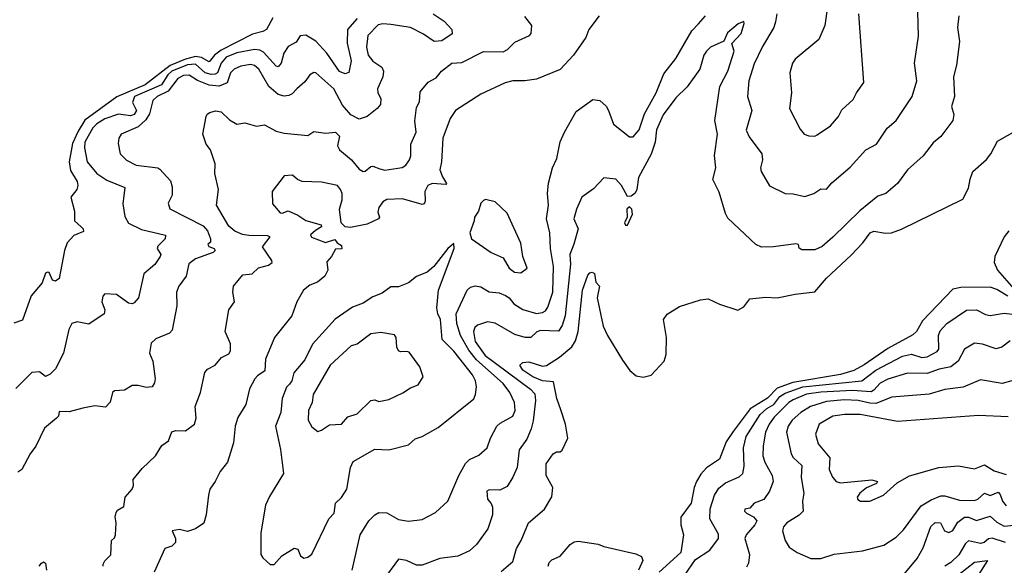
# Model space of a CAD drawing. Extents: x 1552033 to 1694788, y 811965 to 917215.
# Tile 288 of 632: x 1605464 to 1610456, y 888540 to 891305. Entities that reach past the tile are written whole.
import ezdxf

# ---------------------------------------------------------------- set-up
doc = ezdxf.new("R2010")
doc.units = 0

msp = doc.modelspace()

# ---------------------------------------------------------------- linework, layer by layer
at = {"layer": '0CON20XD'}
for points in [[(1606748, 891315), (1606714.7, 891255.3), (1606696.7, 891245), (1606645, 891230.9), (1606485, 891149.8), (1606451.4, 891125), (1606425, 891091.2), (1606385, 891114.2), (1606355, 891118), (1606305, 891105.1), (1606227, 891073), (1606101, 890975), (1605956, 890914), (1605795, 890796.2), (1605759.7, 890740.3), (1605732.5, 890677.5), (1605714.7, 890585), (1605721.4, 890541.4), (1605755.6, 890485), (1605758.6, 890465), (1605753.1, 890445), (1605722.5, 890405), (1605741.5, 890335), (1605741.4, 890285), (1605775.5, 890255.5), (1605786, 890245), (1605788, 890232), (1605739.3, 890210.7), (1605705, 890173.8), (1605692, 890135), (1605665, 889993.3), (1605645, 889980), (1605630, 889985), (1605613.3, 890023.3), (1605605, 890026), (1605595, 890020), (1605578.7, 889971.3), (1605522.7, 889905), (1605477.9, 889782.1), (1605435, 889766.5)], [(1607175, 891311.9), (1607125.3, 891255), (1607124.7, 891185.3), (1607143.9, 891096.1), (1607132.7, 891037.3), (1607115, 891030), (1607085, 891042), (1607021.2, 891135), (1606966.3, 891196.3), (1606915, 891227.3), (1606885.9, 891224.1), (1606865, 891190.8), (1606825, 891170), (1606803.8, 891135), (1606790, 891085), (1606775, 891066.4), (1606765, 891070), (1606700.4, 891140.4), (1606680.9, 891150.9), (1606655, 891154.5), (1606565, 891136.5), (1606511.2, 891115), (1606485.2, 891085), (1606466.7, 891035), (1606455, 891028.4), (1606435, 891027.2), (1606405, 891036.2), (1606355, 891080.4), (1606315, 891075.9), (1606235, 891044.2), (1606214.5, 891025), (1606183.2, 890975), (1606045.8, 890915), (1606035.2, 890885), (1606056.2, 890845), (1606045, 890823.9), (1606025, 890817.4), (1605965, 890825.5), (1605895, 890803.3), (1605855, 890777.7), (1605835, 890757), (1605794.3, 890685), (1605792.5, 890655), (1605805.5, 890585), (1605854.6, 890525), (1605905, 890491.9), (1605997.1, 890455), (1605987.6, 890372.4), (1605997.7, 890307.7), (1606015, 890273.1), (1606081.6, 890241.6), (1606203, 890213), (1606201.1, 890195), (1606165, 890156.5), (1606161.1, 890145), (1606179.4, 890115), (1606176.7, 890105), (1606148.5, 890065), (1606092.6, 890017.4), (1606065.8, 889895), (1606045, 889869.4), (1606035, 889864.5), (1606015, 889869.1), (1605955, 889912.7), (1605895, 889915.6), (1605886.2, 889903.8), (1605880.9, 889875), (1605895.8, 889835), (1605892, 889815), (1605815, 889761.4), (1605755, 889774.6), (1605728.1, 889765), (1605713.1, 889735), (1605685.3, 889614.7), (1605645, 889535.7), (1605618.3, 889508.3), (1605595, 889496.2), (1605565, 889520), (1605525, 889516.7), (1605445, 889435.7)], [(1607560.5, 891335), (1607616.9, 891296.9), (1607655.8, 891255), (1607656.5, 891233.5), (1607605, 891198.4), (1607565.3, 891195.3), (1607512, 891232), (1607445, 891264.8), (1607345, 891281.1), (1607305, 891283.8), (1607281.4, 891278.6), (1607229.2, 891225), (1607222.4, 891165), (1607231.4, 891125), (1607255, 891095.5), (1607300.8, 891065), (1607308.9, 891045), (1607304.5, 891015), (1607277.3, 890955), (1607279.7, 890935), (1607295.3, 890905), (1607292.5, 890875), (1607275.8, 890854.2), (1607225.5, 890814.5), (1607185, 890800.4), (1607142.8, 890822.8), (1607101.2, 890871.2), (1607057.3, 890955), (1606965, 891035.6), (1606955, 891036.9), (1606935, 891025.6), (1606909.5, 890990.5), (1606869.5, 890955), (1606845, 890928.8), (1606829.1, 890920.9), (1606805, 890918), (1606775, 890926.3), (1606727.3, 890967.3), (1606676.5, 891055), (1606655, 891073.5), (1606635, 891078.8), (1606585, 891070), (1606551.1, 891055), (1606533, 891035), (1606516.7, 890985), (1606475, 890968.2), (1606425, 890972.7), (1606366.3, 890996.3), (1606323.4, 891023.4), (1606295, 891023), (1606265, 891007.5), (1606217.6, 890942.4), (1606160.7, 890915), (1606138.8, 890895), (1606122.3, 890827.7), (1606103.1, 890796.9), (1606065, 890762.7), (1605978.9, 890725), (1605966.4, 890705), (1605963.1, 890676.9), (1605973.9, 890625), (1606005, 890592.9), (1606055, 890568.5), (1606164.3, 890554.3), (1606175, 890548), (1606227.9, 890487.9), (1606237.4, 890457.4), (1606237.1, 890415), (1606216.9, 890375), (1606225, 890345.8), (1606395, 890259.6), (1606416.7, 890235), (1606431.5, 890195), (1606431.7, 890178.3), (1606417.5, 890165), (1606423.3, 890155), (1606450, 890145), (1606455.6, 890135), (1606444.2, 890125), (1606355, 890092.9), (1606322.4, 890067.6), (1606308.6, 890005), (1606270.6, 889955), (1606259.2, 889925), (1606261.1, 889855), (1606237.9, 889732.1), (1606224.1, 889715.9), (1606155, 889687), (1606130.9, 889665), (1606121.5, 889615), (1606139.4, 889575), (1606150.4, 889485), (1606147.8, 889465), (1606135.8, 889445), (1606105, 889441.4), (1606065, 889451.1), (1606035, 889451.1), (1605995, 889428.2), (1605945, 889423.8), (1605934.2, 889415), (1605922.7, 889367.3), (1605898.3, 889341.7), (1605845, 889347.5), (1605784.5, 889335.5), (1605715, 889316.9), (1605665, 889320), (1605660, 889295), (1605651.2, 889285), (1605589.1, 889235), (1605546.6, 889143.4), (1605516.8, 889105), (1605475.7, 889025), (1605455, 889011.2)], [(1606085, 889030), (1606152.5, 889095), (1606185, 889147.5), (1606219, 889171), (1606235, 889215.6), (1606255, 889223.3), (1606305, 889221.4), (1606350, 889255), (1606358.1, 889285), (1606353.8, 889345), (1606381.1, 889415), (1606402.1, 889517.9), (1606415.7, 889534.3), (1606455, 889554.2), (1606487.1, 889592.9), (1606525, 889610.9), (1606532.5, 889627.5), (1606532.8, 889662.8), (1606505.5, 889725), (1606524.5, 889835), (1606552.9, 889875), (1606544.4, 889925), (1606547.5, 889955), (1606595, 890011.9), (1606642.8, 890017.2), (1606675, 890047.8), (1606725, 890061.4), (1606744, 890075), (1606742.5, 890085), (1606694.6, 890154.6), (1606734.5, 890205), (1606720.5, 890210.5), (1606625, 890210.9), (1606593.6, 890216.4), (1606555, 890233.1), (1606525, 890259.1), (1606462.2, 890365), (1606471.8, 890445), (1606453.1, 890525), (1606455.6, 890575), (1606431.4, 890645), (1606410, 890675), (1606392.5, 890725), (1606410, 890815), (1606414.1, 890825.9), (1606427.5, 890835), (1606457.3, 890842.7), (1606485, 890838.6), (1606527.6, 890797.6), (1606565, 890775.8), (1606605, 890782.5), (1606665, 890766), (1606705, 890771.5), (1606765, 890740.6), (1606805, 890729.2), (1606925, 890718.1), (1606955, 890737.8), (1607015, 890729.2), (1607065, 890735.6), (1607085.4, 890715), (1607075.6, 890665), (1607085.6, 890645), (1607147.1, 890595), (1607185, 890547.3), (1607205, 890535.5), (1607215, 890537.1), (1607245, 890561.5), (1607255, 890562.9), (1607289.6, 890549.6), (1607315, 890543.1), (1607403.5, 890556.5), (1607421.5, 890568.5), (1607440.4, 890595), (1607447.5, 890615), (1607446.3, 890675), (1607474.1, 890735), (1607467.5, 890792.5), (1607475, 890860), (1607491.1, 890888.9), (1607495, 890939.2), (1607535, 890989.2), (1607575, 891010.6), (1607602.9, 891045), (1607655, 891083.9), (1607705, 891088.5), (1607815, 891144.5), (1607915, 891142.2), (1607936.4, 891153.6), (1607975, 891190.5), (1608048.8, 891225), (1608057.5, 891235), (1608061.2, 891275), (1608025, 891322)], [(1608402, 891325), (1608348.9, 891255), (1608333.5, 891215), (1608271.5, 891125), (1608205, 891053.3), (1608085, 891004.3), (1608025, 890994.4), (1607965, 890994.5), (1607925, 890984.5), (1607802.1, 890927.9), (1607673.1, 890845), (1607646.1, 890803.9), (1607608.6, 890705), (1607603.2, 890585), (1607594.7, 890545), (1607607.9, 890507.9), (1607628.4, 890475), (1607625, 890469.2), (1607555, 890474.8), (1607532.9, 890465), (1607518.4, 890435), (1607520.6, 890385), (1607515, 890371.5), (1607505, 890368.4), (1607405, 890396.6), (1607325, 890393.3), (1607305, 890382.5), (1607285, 890353.8), (1607279.2, 890329.2), (1607288.8, 890305), (1607283.3, 890295), (1607225, 890268.8), (1607141.8, 890251.8), (1607115, 890255.8), (1607093.8, 890275), (1607085.7, 890344.3), (1607098.6, 890391.4), (1607098.2, 890425), (1607091.1, 890445), (1607075, 890464.3), (1606995, 890481.1), (1606895.7, 890485.7), (1606872.5, 890495), (1606847, 890517), (1606805, 890513.8), (1606743.8, 890435), (1606745, 890372.5), (1606785, 890326.7), (1606795, 890323.8), (1606825, 890336), (1606875, 890314), (1606915, 890288.1), (1606992, 890265), (1606994.2, 890255), (1606964, 890236), (1606938, 890215), (1606943.3, 890203.3), (1607015, 890176.2), (1607061.7, 890191.7), (1607073.6, 890173.6), (1607095, 890160), (1607097, 890143), (1607065, 890142.5), (1607045.5, 890104.5), (1607022, 890078), (1607025.7, 890035), (1607010.8, 890005), (1606974.6, 889975.4), (1606935, 889959.1), (1606902.2, 889935), (1606869.4, 889875), (1606844.3, 889805), (1606756, 889694), (1606711.1, 889585), (1606707.5, 889525), (1606669.5, 889500.5), (1606656.4, 889485), (1606629.5, 889435), (1606610.4, 889355), (1606570.5, 889289.5), (1606556.2, 889245), (1606548.7, 889161.3), (1606517.8, 889062.2), (1606480, 889015), (1606455.5, 888964.5), (1606427.5, 888925), (1606420.8, 888895), (1606410, 888795), (1606397.3, 888752.7), (1606355.9, 888724.1), (1606315, 888711.2), (1606275, 888720.6), (1606236.7, 888715), (1606254.6, 888675), (1606254.6, 888655), (1606235, 888637.1), (1606200, 888625), (1606146.2, 888505)], [(1607149.4, 888515), (1607190.9, 888695), (1607234.7, 888765.3), (1607265, 888795.8), (1607285, 888806.9), (1607325, 888805.7), (1607385, 888771.9), (1607435, 888763.1), (1607505, 888772.9), (1607571.7, 888808.3), (1607635, 888865.8), (1607690.8, 888995), (1607725, 889055.5), (1607745, 889075.6), (1607791.5, 889098.5), (1607834.6, 889135.4), (1607851.8, 889185), (1607883.9, 889245), (1607899.9, 889260.1), (1607964.3, 889295), (1607975.6, 889325), (1607971.9, 889365), (1607948.7, 889415), (1607915, 889460.6), (1607780.8, 889580.8), (1607740.9, 889630.9), (1607698.8, 889705), (1607680.2, 889765), (1607677.2, 889815), (1607732, 889935), (1607750.4, 889949.6), (1607775, 889956.7), (1607801.3, 889951.3), (1607845, 889926.7), (1607895, 889921.2), (1607926.7, 889906.7), (1607945.3, 889895.3), (1607970, 889865), (1608015, 889836), (1608085, 889816.8), (1608115, 889820.9), (1608129.9, 889830.1), (1608142, 889848), (1608167, 889925), (1608171.1, 890055), (1608154.7, 890145), (1608152.5, 890225), (1608135.5, 890295), (1608144.3, 890365.7), (1608140, 890425), (1608145.9, 890475.9), (1608165.6, 890555), (1608188, 890602), (1608204.6, 890685.4), (1608225.6, 890735), (1608285, 890840), (1608370, 890900), (1608405, 890896.2), (1608436.8, 890866.8), (1608450, 890845), (1608474.4, 890775), (1608555, 890712.2), (1608575, 890712.2), (1608605, 890747.1), (1608632.2, 890827.8), (1608690.9, 890935), (1608729.4, 891030.6), (1608790.8, 891109.2), (1608871.3, 891248.7), (1608905.2, 891284.8), (1608940.8, 891325)], [(1610226.1, 891323.9), (1610218.5, 891265), (1610228.5, 891195), (1610213.1, 891075), (1610198.2, 891015), (1610204.3, 890915), (1610188.2, 890865), (1610199.6, 890825), (1610195.5, 890795), (1610135, 890712.7), (1610095, 890680.6), (1610044.1, 890615.9), (1609965.8, 890545), (1609913.8, 890475), (1609856, 890425), (1609815, 890410), (1609723.4, 890336.6), (1609586.3, 890203.7), (1609532.5, 890155), (1609495, 890138.1), (1609429.5, 890139.5), (1609416.4, 890146.4), (1609412.5, 890165), (1609398.6, 890168.6), (1609285, 890153.1), (1609225, 890151.9), (1609196.2, 890165), (1609055, 890298.8), (1609042.4, 890322.4), (1609010.8, 890430.8), (1608977.5, 890495), (1608993.2, 890555), (1608987.4, 890617.4), (1609001.6, 890725), (1608988.8, 890795), (1609013.9, 890966.1), (1609053.8, 891045), (1609086.6, 891145), (1609074.3, 891185), (1609121.9, 891235), (1609136.4, 891285), (1609135, 891295.5), (1609106.5, 891283.5), (1609051.9, 891238.1), (1609034.5, 891195.5), (1608965.7, 891165), (1608945.6, 891145), (1608932.3, 891125), (1608912.2, 891055), (1608847.8, 890965), (1608790.6, 890909.4), (1608727, 890823), (1608692.6, 890747.4), (1608685.6, 890685), (1608666.3, 890623.7), (1608600.6, 890505), (1608592.5, 890445), (1608583.7, 890426.3), (1608565, 890410), (1608545, 890409.2), (1608515.4, 890465.4), (1608487, 890497), (1608425.9, 890504.1), (1608372.7, 890447.3), (1608314.2, 890405), (1608287.1, 890345), (1608273.8, 890295), (1608295.9, 890245), (1608273.3, 890166.7), (1608253.8, 890115), (1608256.2, 890066.2), (1608229, 889805), (1608214.4, 889755.6), (1608195, 889726.1), (1608105, 889729.7), (1608086.7, 889723.3), (1608056.2, 889695), (1608027.5, 889695), (1607975, 889710.2), (1607875, 889766.4), (1607835, 889773.4), (1607785, 889756.4), (1607772.3, 889745), (1607764.5, 889725.5), (1607773.4, 889673.4), (1607823.6, 889603.6), (1608053.3, 889433.3), (1608075, 889409.2), (1608079, 889375), (1608067.4, 889272.6), (1608058, 889232), (1608035, 889180), (1607996.9, 889125), (1607986.4, 889035), (1607965, 888986.5), (1607935, 888940), (1607899.1, 888920.9), (1607845, 888922.2), (1607831.9, 888915), (1607835.6, 888875.6), (1607855, 888853.8), (1607861.9, 888835), (1607861.1, 888795), (1607837.5, 888725), (1607780.8, 888645), (1607745, 888613.3), (1607685, 888586.5), (1607593.3, 888575), (1607505, 888540), (1607475, 888540.9), (1607425, 888563.8), (1607385, 888571.5), (1607305, 888463.6)], [(1609302.5, 891335), (1609295.6, 891295), (1609286.7, 891265), (1609230.3, 891169.7), (1609188.6, 891081.4), (1609161.2, 890995), (1609153.3, 890915), (1609175.5, 890845), (1609147.8, 890745), (1609161.9, 890711.9), (1609226, 890625), (1609230, 890595), (1609220, 890555), (1609222.5, 890535), (1609265, 890463.8), (1609345, 890423.8), (1609385, 890422), (1609445, 890409.2), (1609490, 890425), (1609525, 890448.1), (1609555, 890446.9), (1609581, 890479), (1609675, 890556.9), (1609754.7, 890645.3), (1609808, 890675), (1609862.5, 890755), (1609907.1, 890795), (1609989.2, 890915), (1610012.5, 890995), (1610001.1, 891085), (1610020.9, 891220.9), (1610017.5, 891345)], [(1609556.1, 891346.1), (1609545.8, 891275), (1609515.6, 891204.4), (1609395.8, 891105), (1609381.9, 891085), (1609368.1, 891035), (1609377.5, 890935), (1609367.5, 890855), (1609420.3, 890750.3), (1609442, 890725), (1609465, 890715.7), (1609495, 890715.6), (1609508, 890722), (1609575, 890768), (1609615, 890813.8), (1609632.1, 890847.9), (1609689.8, 890900.2), (1609705.8, 890935), (1609743.3, 890986.7), (1609718.8, 891335)], [(1607905, 888508.6), (1607965, 888560), (1607982.2, 888625), (1608006.7, 888665), (1608043.3, 888755), (1608124.7, 888825.3), (1608162.4, 888887.6), (1608166.2, 888935), (1608133.9, 888995), (1608132.4, 889055), (1608168.9, 889105), (1608185, 889114.4), (1608205, 889114.2), (1608215, 889123.8), (1608242.5, 889185), (1608231.3, 889255), (1608207.5, 889327.5), (1608187.8, 889385), (1608170.3, 889470.3), (1608115, 889475.3), (1608065.4, 889495), (1608015, 889529.1), (1608000, 889555), (1608015, 889568), (1608045, 889571.9), (1608115, 889549.2), (1608135, 889552.3), (1608201.4, 889595), (1608263.1, 889646.9), (1608282, 889678), (1608295.9, 889724.1), (1608317.3, 889935), (1608345, 890010), (1608355, 890022), (1608365.9, 890025.9), (1608378.8, 890018.8), (1608385.7, 889975.7), (1608404.3, 889954.3), (1608391.9, 889895), (1608422.1, 889752.1), (1608444, 889705), (1608519.8, 889579.8), (1608557.6, 889527.6), (1608589.8, 889499.8), (1608625, 889493.5), (1608665, 889504.4), (1608732.1, 889575), (1608741.6, 889608.4), (1608744.1, 889695), (1608728, 889785), (1608747.5, 889812.5), (1608808.9, 889851.1), (1608915, 889885.2), (1608955, 889890.7), (1609012.6, 889862.6), (1609105, 889833.3), (1609135, 889849.2), (1609165, 889890.8), (1609245, 889899.4), (1609305, 889895.5), (1609395, 889914.3), (1609495, 889925.7), (1609554.4, 889995), (1609678.8, 890111.2), (1609738.5, 890175), (1609775.5, 890224.5), (1609795, 890233.1), (1609853.8, 890223.8), (1609883.8, 890225), (1609935, 890243), (1610245, 890396), (1610275, 890452), (1610282.5, 890497.5), (1610296.9, 890535), (1610365, 890596.9), (1610386.9, 890625), (1610420.7, 890689.3), (1610522.6, 890747.4)], [(1608005, 890021.8), (1608037.5, 890045), (1608014.3, 890105), (1608005, 890173.3), (1607936, 890325), (1607875, 890382.5), (1607825, 890393.3), (1607815, 890388.8), (1607801.2, 890375), (1607790, 890335), (1607769.2, 890305), (1607768.1, 890285), (1607746, 890225), (1607754.1, 890194.1), (1607854.6, 890124.6), (1607915, 890098.6), (1607945, 890046), (1607972, 890025), (1608005, 890021.8)], [(1608545, 890263.3), (1608570.7, 890319.3), (1608568, 890345), (1608555, 890356), (1608542, 890345), (1608543.8, 890305), (1608530, 890275), (1608535, 890263.3), (1608545, 890263.3)], [(1610478.9, 890235), (1610455.3, 890205), (1610407.5, 890105), (1610404.6, 890075), (1610420.8, 890035), (1610505, 889940.9)], [(1606755, 888543.5), (1606792.6, 888587.4), (1606855, 888627.1), (1606875, 888621.2), (1606887.8, 888587.8), (1606905, 888576), (1606925, 888580.8), (1606945, 888596), (1607030.8, 888775), (1607059.2, 888805), (1607065.7, 888855), (1607095, 888882.9), (1607122.2, 888925), (1607140.8, 889035), (1607155, 889066.2), (1607265, 889127.8), (1607335, 889126), (1607435, 889151.2), (1607469.7, 889180.3), (1607505, 889192.5), (1607585, 889238.1), (1607766.4, 889383.6), (1607775.8, 889405), (1607780.5, 889445), (1607774.5, 889475), (1607759.1, 889505), (1607665, 889625.4), (1607605.3, 889685), (1607597.3, 889785), (1607583.6, 889815), (1607579.6, 889845), (1607587.9, 889935), (1607666, 890145), (1607665, 890170), (1607635, 890146.2), (1607564.2, 890055), (1607530, 890025), (1607476.6, 890003.4), (1607435, 889970.8), (1607385, 889952), (1607345, 889950.8), (1607301.4, 889918.6), (1607255, 889901.1), (1607205, 889869.1), (1607151.5, 889848.5), (1607062.9, 889787.1), (1606948.8, 889661.2), (1606909.3, 889580.7), (1606853.9, 889515), (1606843.2, 889475), (1606832.4, 889457.6), (1606817.3, 889442.7), (1606794.5, 889385), (1606788.5, 889315), (1606760.9, 889245), (1606786.3, 889126.3), (1606801.4, 889005), (1606730.5, 888889.5), (1606710, 888845), (1606685.8, 888705), (1606686, 888595), (1606697.3, 888577.3), (1606734.5, 888544.5), (1606755, 888543.5)], [(1610474.5, 889904.5), (1610418.5, 889938.5), (1610385, 889948.8), (1610235, 889947.1), (1610195, 889939), (1610040.4, 889779.6), (1610010.8, 889725), (1609992.4, 889707.6), (1609865, 889639), (1609745, 889555.9), (1609692.9, 889527.1), (1609625, 889506.2), (1609383.2, 889466.8), (1609305, 889438.5), (1609255, 889386.6), (1609167.5, 889332.5), (1609081.4, 889218.6), (1609046.6, 889165), (1609012.4, 889077.6), (1608945.5, 889034.5), (1608917.5, 889002.5), (1608895.3, 888965), (1608883.6, 888935), (1608868.4, 888855), (1608816.2, 888783.8), (1608816.7, 888745), (1608828.7, 888695), (1608815.3, 888605), (1608706.7, 888505)], [(1608835, 888488.6), (1608890.8, 888569.2), (1608963.6, 888616.4), (1609007.5, 888675), (1609007.1, 888697.1), (1608962.7, 888775), (1608965, 888826), (1608986.2, 888895), (1609008.3, 888931.7), (1609042.3, 888957.7), (1609112.4, 888987.6), (1609130.4, 889005), (1609137.2, 889042.8), (1609133.8, 889135), (1609146.7, 889193.3), (1609218, 889305), (1609251.6, 889335), (1609286.8, 889355), (1609317.8, 889395), (1609345, 889412.6), (1609435, 889444.4), (1609733.1, 889475), (1609805, 889528.8), (1609940.2, 889599.8), (1609985, 889610.2), (1610037, 889593), (1610065, 889597.3), (1610115, 889622.9), (1610124.6, 889635), (1610122.8, 889705), (1610131.4, 889728.6), (1610164.8, 889765.2), (1610265, 889833.8), (1610315, 889835.5), (1610361.1, 889811.1), (1610385, 889806.4), (1610455, 889818.6), (1610496.7, 889813.3)], [(1606975, 889218.6), (1606995, 889224.4), (1607035, 889252.2), (1607095, 889255.6), (1607127.6, 889292.4), (1607175, 889306.9), (1607245, 889375.6), (1607265, 889378.8), (1607285, 889370), (1607335, 889380), (1607406.4, 889413.6), (1607445, 889439.2), (1607485, 889453.8), (1607508.8, 889495), (1607492, 889545), (1607439.3, 889619.3), (1607425, 889624.3), (1607395, 889621.2), (1607385, 889626.7), (1607375.7, 889645.7), (1607371.9, 889695), (1607365, 889708.6), (1607295, 889720.4), (1607245, 889712.5), (1607175, 889661.4), (1607145, 889651.9), (1607037.5, 889555), (1606952.5, 889405), (1606946.4, 889365), (1606927.8, 889325), (1606927.1, 889275), (1606945, 889241.2), (1606975, 889218.6)], [(1610485, 889677.5), (1610444.1, 889645.9), (1610415, 889636.9), (1610345, 889661.2), (1610305, 889666.5), (1610255, 889635.8), (1610222.7, 889575), (1610185, 889546.4), (1610125, 889533.8), (1610065, 889511.2), (1609965, 889513.1), (1609865, 889483), (1609827.3, 889462.7), (1609795, 889426.8), (1609781, 889419), (1609686.2, 889426.2), (1609525, 889417.5), (1609452.5, 889407.5), (1609385, 889378.1), (1609364.3, 889365), (1609289.3, 889290.7), (1609263.5, 889255), (1609245.7, 889215), (1609233.1, 889145), (1609232.5, 889095), (1609242.4, 889062.4), (1609278.5, 888995), (1609284.6, 888965), (1609265.4, 888915), (1609236.5, 888873.5), (1609187.5, 888855), (1609165, 888829.2), (1609140, 888825), (1609138.8, 888815), (1609148.8, 888805), (1609185, 888785.7), (1609200.5, 888765), (1609191.6, 888745), (1609146.9, 888695), (1609140, 888675), (1609164.4, 888595), (1609159.4, 888550.6), (1609148.8, 888531.2)], [(1610493.8, 889475), (1610445, 889461.5), (1610335, 889480), (1610247.1, 889442.9), (1610155, 889430.8), (1610075, 889408.1), (1609885, 889392.7), (1609805, 889360.5), (1609775, 889361.2), (1609715, 889375.1), (1609645, 889378), (1609555, 889370.5), (1609473.6, 889345), (1609424.6, 889315), (1609380.3, 889275), (1609359.7, 889245), (1609352.5, 889215), (1609375, 889104.4), (1609385.6, 889085.6), (1609430, 889045), (1609426, 888986), (1609432.3, 888945), (1609439.1, 888905), (1609433.5, 888865), (1609435.6, 888815), (1609416.5, 888793.5), (1609353.3, 888755), (1609337.1, 888735), (1609331.4, 888715), (1609344.3, 888665), (1609365, 888632), (1609405, 888604.2), (1609475, 888574.2), (1609525, 888574.2), (1609593.4, 888596.6), (1609736.2, 888613.8), (1609845, 888641.9), (1609907.3, 888682.7), (1609945, 888719.4), (1610035, 888842.2), (1610085, 888872.5), (1610135, 888892), (1610155, 888891.4), (1610229.6, 888869.6), (1610305, 888867.6), (1610321.8, 888875), (1610355, 888906), (1610385, 888893.7), (1610425, 888910), (1610435, 888898.6), (1610446.7, 888865), (1610465, 888842)], [(1610475, 889291.8), (1610325, 889298.9), (1609915, 889268.8), (1609725, 889303.4), (1609645.2, 889304.8), (1609586.2, 889295), (1609518.1, 889255), (1609499.1, 889205), (1609511.5, 889155), (1609571.3, 889085), (1609568.8, 889025), (1609585, 888985.8), (1609602.9, 888965), (1609625, 888958), (1609785, 888972.9), (1609813.3, 888965), (1609808.8, 888955), (1609757.9, 888932.1), (1609722.9, 888905), (1609709.2, 888885), (1609713.4, 888873.4), (1609727.5, 888865), (1609775, 888864.4)], [(1605887.5, 888535), (1605887.5, 888545), (1605895, 888562.5), (1605926.7, 888593.3), (1605930, 888665), (1605945, 888680), (1605950, 888695), (1605952.5, 888755), (1605947.5, 888785), (1605952.4, 888807.6), (1605960.6, 888819.4), (1605991.2, 888838.8), (1605998.8, 888885), (1606033.6, 888926.4), (1606041.2, 888945), (1606040, 888975), (1606085, 889030)], [(1609775, 888864.4), (1609844, 888895), (1609912.3, 888957.7), (1609975.9, 888994.1), (1610124, 889036), (1610223.8, 889043.8), (1610305, 889028.2), (1610355, 889048.9), (1610405, 889019.3), (1610465, 889000.4)], [(1609922.2, 888465), (1610015, 888574.5), (1610045, 888628.9), (1610083.3, 888736.7), (1610105, 888757.5), (1610132.2, 888755), (1610152.5, 888715), (1610175, 888706.4), (1610195, 888716.5), (1610221.2, 888758.8), (1610255, 888783.9), (1610275, 888783.6), (1610315, 888766.2), (1610385, 888788.4), (1610418.3, 888758.3), (1610455, 888738.8), (1610506.6, 888743.4)], [(1610461.2, 888655), (1610395, 888677.2), (1610375.8, 888674.2), (1610354, 888656), (1610335, 888650), (1610275, 888663.9), (1610259.6, 888650.4), (1610225, 888593.4), (1610185, 888553.5), (1610155, 888535.4)], [(1608142.9, 888535), (1608148.8, 888555), (1608162.3, 888567.7), (1608205, 888586.1), (1608254.6, 888645.4), (1608275, 888659.5), (1608295, 888661.7), (1608396.5, 888646.5), (1608425, 888634.9), (1608588.4, 888598.4), (1608616.2, 888585), (1608622.9, 888565), (1608600.6, 888515)], [(1605563.6, 888536.4), (1605575, 888550), (1605585, 888557.5), (1605595, 888550), (1605600, 888515)], [(1610227.7, 888495), (1610304.1, 888555.9), (1610370.8, 888565), (1610327.5, 888495)]]:
    msp.add_lwpolyline(points, dxfattribs=at)

doc.saveas('drawing.dxf')
